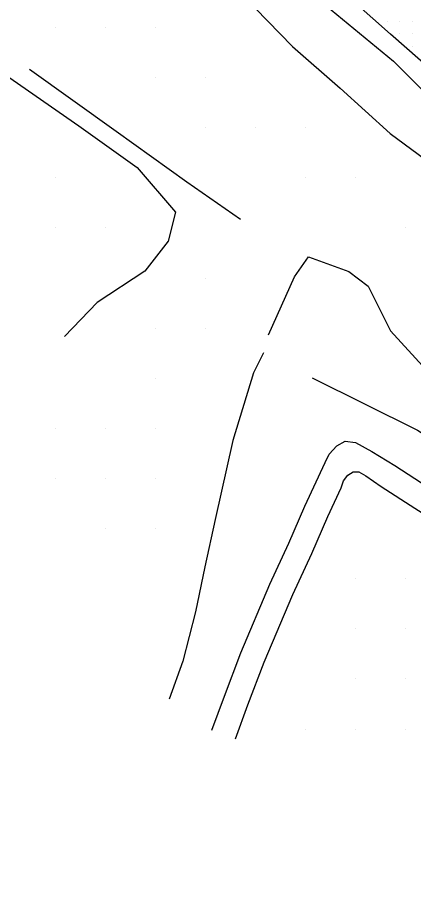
# Model space of a CAD drawing. Extents: x 1762120 to 1766775, y 709485 to 712965.
# Drawn here: x 1764217.5 to 1764296.6, y 710984.1 to 711157 of the extents above; entities that cross this region are included whole.
import ezdxf

# ---------------------------------------------------------------- set-up
doc = ezdxf.new("R2010")
doc.units = 0
for name, color, linetype in [('Exist DTM QL2 LIDAR Elevation Point', 7, 'Continuous'), ('Exist DTM Scan Elevation Point', 7, 'Continuous'), ('Exist Roads EOP', 7, 'Continuous'), ('PH Exist DTM Breakline', 7, 'Continuous')]:
    doc.layers.add(name, color=color, linetype=linetype)

msp = doc.modelspace()

# ---------------------------------------------------------------- linework, layer by layer
at = {"layer": 'Exist DTM QL2 LIDAR Elevation Point'}
for p, q in [((1764225.01, 711154.98), (1764225.01, 711154.98)), ((1764235.01, 711154.98), (1764235.01, 711154.98)), ((1764245.02, 711154.98), (1764245.02, 711154.98)), ((1764245.02, 711144.98), (1764245.02, 711144.98)), ((1764255.02, 711144.98), (1764255.02, 711144.98)), ((1764255.02, 711134.98), (1764255.02, 711134.98)), ((1764265.02, 711134.98), (1764265.02, 711134.98)), ((1764275.02, 711134.98), (1764275.02, 711134.98)), ((1764225.01, 711124.98), (1764225.01, 711124.98)), ((1764275.02, 711124.98), (1764275.02, 711124.98)), ((1764285.02, 711124.98), (1764285.02, 711124.98)), ((1764225.01, 711114.98), (1764225.01, 711114.98)), ((1764235.01, 711114.98), (1764235.01, 711114.98)), ((1764295.02, 711114.98), (1764295.02, 711114.98)), ((1764255.02, 711104.98), (1764255.02, 711104.98)), ((1764245.02, 711094.97), (1764245.02, 711094.97)), ((1764255.02, 711094.97), (1764255.02, 711094.97)), ((1764245.02, 711084.97), (1764245.02, 711084.97)), ((1764225.01, 711074.97), (1764225.01, 711074.97)), ((1764235.01, 711074.97), (1764235.01, 711074.97)), ((1764245.02, 711074.97), (1764245.02, 711074.97)), ((1764225.01, 711064.97), (1764225.01, 711064.97)), ((1764235.01, 711064.97), (1764235.01, 711064.97)), ((1764245.02, 711064.97), (1764245.02, 711064.97)), ((1764235.01, 711054.97), (1764235.01, 711054.97)), ((1764245.02, 711054.97), (1764245.02, 711054.97)), ((1764285.02, 711044.97), (1764285.02, 711044.97)), ((1764295.02, 711044.97), (1764295.02, 711044.97)), ((1764285.02, 711034.97), (1764285.02, 711034.97)), ((1764295.02, 711034.97), (1764295.02, 711034.97)), ((1764285.02, 711024.96), (1764285.02, 711024.96)), ((1764295.02, 711024.96), (1764295.02, 711024.96)), ((1764275.02, 711014.96), (1764275.02, 711014.96)), ((1764285.02, 711014.96), (1764285.02, 711014.96)), ((1764295.02, 711014.96), (1764295.02, 711014.96))]:
    msp.add_line(p, q, dxfattribs=at)
at = {"layer": 'Exist DTM Scan Elevation Point'}
for p, q in [((1764291.25, 711156.25), (1764291.25, 711156.25)), ((1764293.75, 711156.25), (1764293.75, 711156.25)), ((1764296.25, 711156.25), (1764296.25, 711156.25)), ((1764293.75, 711153.75), (1764293.75, 711153.75)), ((1764296.25, 711153.75), (1764296.25, 711153.75)), ((1764296.25, 711151.25), (1764296.25, 711151.25))]:
    msp.add_line(p, q, dxfattribs=at)
at = {"layer": 'Exist Roads EOP'}
msp.add_lwpolyline([(1764303.87, 711143.14), (1764291.91, 711153.64), (1764280.77, 711163.65)], dxfattribs=at)
at = {"layer": 'PH Exist DTM Breakline'}
for points in [[(1764258.85, 711176.21), (1764263.41, 711172.94), (1764277.82, 711160.37), (1764292.53, 711148.24), (1764307.84, 711132.94), (1764320.15, 711121.62), (1764327.96, 711114.64), (1764339.42, 711105.9), (1764349.63, 711098.2), (1764356.12, 711093.83), (1764364.83, 711087.49), (1764376.24, 711079.43), (1764387.96, 711071.09), (1764398.25, 711063.71), (1764412.58, 711052.98), (1764419.83, 711040.43), (1764429.13, 711033.76), (1764438.85, 711026.79), (1764447.13, 711020.82), (1764457.18, 711013.61)], [(1764256.88, 711167.26), (1764264.93, 711158.82), (1764272.37, 711151.21), (1764281.9, 711142.84), (1764291.88, 711133.81), (1764305.83, 711123.51), (1764310.56, 711119.49), (1764321.52, 711107.9), (1764330.14, 711101.53), (1764340.05, 711090.38), (1764349.71, 711082.68), (1764356.69, 711076.4), (1764362.79, 711069.2), (1764370.99, 711059.67), (1764379.54, 711052.16), (1764390.85, 711046.02), (1764406.34, 711034.94), (1764414.21, 711030.09), (1764421.32, 711025.45), (1764431.97, 711021.22), (1764446.02, 711009.06), (1764451.95, 711004.43), (1764456.62, 711000.94)], [(1764213.52, 711146.6), (1764229.76, 711135.35), (1764241.34, 711127.02), (1764249.01, 711118.15), (1764247.57, 711112.35), (1764242.87, 711106.36), (1764233.37, 711100.08), (1764226.89, 711093.32)], [(1764219.89, 711146.66), (1764237.18, 711134.26), (1764251.28, 711124.15), (1764261.98, 711116.75)], [(1764267.57, 711093.61), (1764272.8, 711105.2), (1764275.53, 711109.19), (1764283.59, 711106.31), (1764287.46, 711103.36), (1764291.92, 711094.45), (1764299.05, 711086.64), (1764317.02, 711076.5), (1764326.9, 711072.15), (1764337.83, 711065.26), (1764347.87, 711058.74), (1764354.41, 711053.83), (1764363.8, 711050.55), (1764380.06, 711036.17), (1764413.17, 711014.88), (1764424.06, 711007.25), (1764434.84, 711003.8), (1764447.25, 710998.07), (1764453.51, 710995.17), (1764464.26, 710983.34), (1764473.56, 710976.68)], [(1764266.61, 711090.02), (1764264.61, 711086.04), (1764260.43, 711072.58), (1764256.93, 711056.77), (1764254.88, 711047.31), (1764252.98, 711038.39), (1764250.47, 711028.52), (1764247.75, 711020.93)], [(1764276.31, 711085.09), (1764297.32, 711074.62), (1764311.22, 711065.76), (1764321.64, 711059.24), (1764332.34, 711051.83), (1764341.36, 711046.74), (1764349.16, 711043.14), (1764354.29, 711039.79), (1764363.76, 711032.65), (1764376.4, 711023.4), (1764390.2, 711016.06), (1764403.74, 711009.29), (1764415.37, 711001.6), (1764427.63, 710995.5), (1764440.05, 710989.49), (1764451.5, 710983.97), (1764462.6, 710978.92), (1764474.77, 710972.76), (1764492.83, 710962.42)], [(1764278.92, 711068.17), (1764279.69, 711069.82), (1764281.22, 711071.52), (1764282.89, 711072.39), (1764284.96, 711072.14), (1764288.23, 711070.37), (1764292.76, 711067.57)], [(1764256.3, 711014.74), (1764258.77, 711021.54), (1764262.07, 711030.15), (1764267.85, 711043.88), (1764271.65, 711052.07), (1764274.84, 711059.46), (1764278.92, 711068.17)], [(1764282.07, 711063.1), (1764282.58, 711064.48), (1764283.42, 711065.65), (1764284.46, 711066.33), (1764285.64, 711066.27), (1764286.99, 711065.48), (1764290.05, 711063.37)], [(1764292.76, 711067.57), (1764299.45, 711063.25), (1764306.67, 711058.69), (1764314.51, 711053.72), (1764320.82, 711049.61), (1764328.87, 711044.19), (1764336.92, 711038.7), (1764345.15, 711032.89), (1764353.06, 711027.22), (1764361.33, 711020.74), (1764371.18, 711013.38), (1764380.1, 711006.74), (1764384.27, 711003.67), (1764388.56, 711000.44), (1764393.93, 710996.94), (1764399.77, 710993.54), (1764407.92, 710989.28), (1764415.6, 710985.52), (1764429.56, 710979.09), (1764445.06, 710971.88), (1764453.58, 710967.87)], [(1764261, 711013.03), (1764263.46, 711019.8), (1764266.71, 711028.29), (1764272.43, 711041.85), (1764276.22, 711050.03), (1764279.4, 711057.41), (1764282.07, 711063.1)], [(1764290.05, 711063.37), (1764296.76, 711059.04), (1764303.99, 711054.46), (1764311.81, 711049.51), (1764318.06, 711045.44), (1764326.06, 711040.05), (1764334.08, 711034.59), (1764342.26, 711028.82), (1764350.06, 711023.22), (1764358.29, 711016.77), (1764368.19, 711009.37), (1764377.12, 711002.73), (1764381.28, 710999.65), (1764385.69, 710996.35), (1764391.3, 710992.68), (1764397.36, 710989.17), (1764405.66, 710984.82), (1764413.46, 710981), (1764427.46, 710974.55), (1764442.94, 710967.35), (1764451.54, 710963.3), (1764464.52, 710957.82)]]:
    msp.add_lwpolyline(points, dxfattribs=at)

doc.saveas('drawing.dxf')
